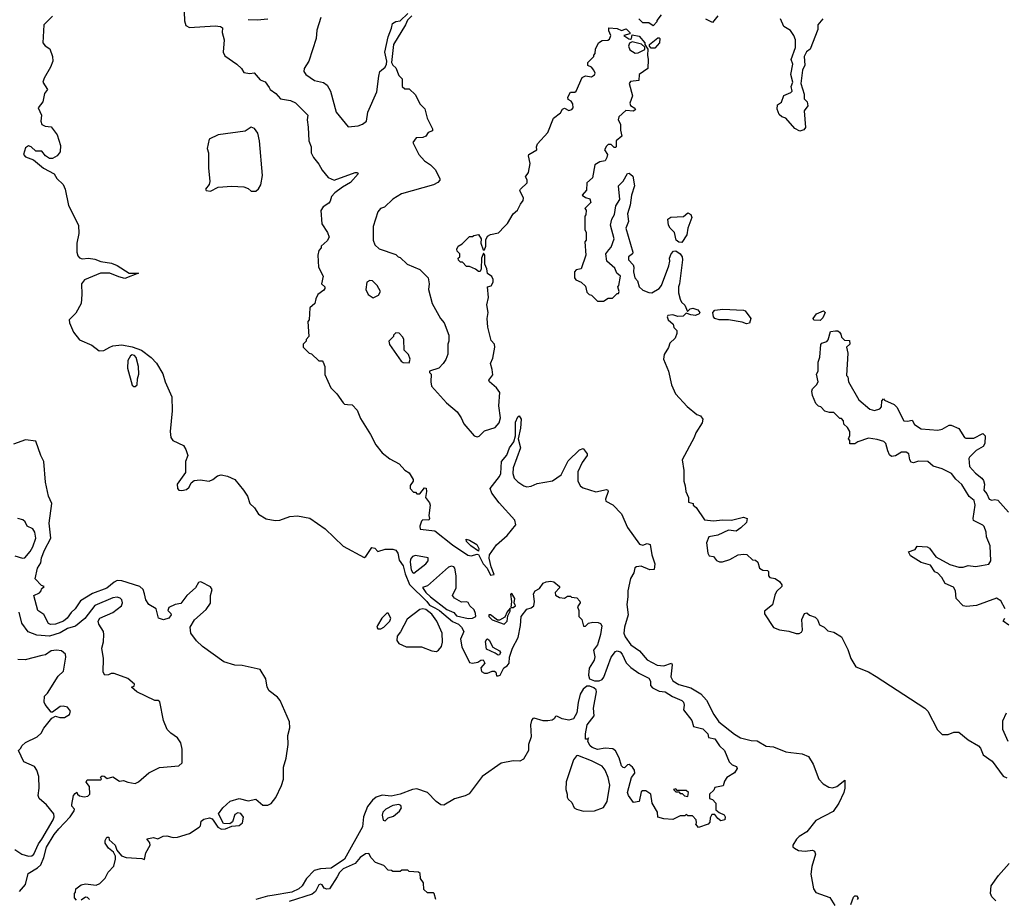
# Model space of a CAD drawing. Extents: x 2386423 to 2568864, y 578392 to 761999.
# Tile 349 of 454: x 2528577 to 2535117, y 657133 to 662970. Entities that reach past the tile are written whole.
import ezdxf

# ---------------------------------------------------------------- set-up
doc = ezdxf.new("R2010")
doc.units = 0

msp = doc.modelspace()

# ---------------------------------------------------------------- linework, layer by layer
at = {"layer": '0CON05XD'}
for points in [[(2529663.9, 663145), (2529672.6, 662962.6), (2529680.5, 662930.5), (2529705, 662917.4), (2529875, 662928), (2529910, 662925), (2529925, 662916.7), (2529922.5, 662885), (2529935.8, 662835.8), (2529928.6, 662755), (2529939.7, 662729.7), (2530020, 662675), (2530050, 662645), (2530065, 662620), (2530105, 662613.3), (2530135, 662617.5), (2530175, 662570), (2530206.4, 662556.4), (2530235, 662520), (2530240, 662505), (2530279.3, 662479.3), (2530310, 662445), (2530375, 662432.5), (2530407.9, 662417.9), (2530490, 662335), (2530486.7, 662305), (2530493.3, 662255), (2530497.5, 662165), (2530512.5, 662125), (2530512.5, 662085), (2530527.5, 662055), (2530565, 662010), (2530585, 661970), (2530625, 661922.5), (2530665, 661904), (2530805, 661953.8), (2530820, 661955), (2530826.1, 661946.1), (2530775, 661888), (2530721.7, 661858.3), (2530670.7, 661819.3), (2530647.5, 661795), (2530640, 661765), (2530629.3, 661750.7), (2530593.6, 661726.4), (2530578.3, 661701.7), (2530583, 661613), (2530622.5, 661555), (2530632.5, 661525), (2530619.3, 661500.7), (2530580, 661465), (2530580, 661455), (2530563, 661437), (2530557.5, 661405), (2530562.5, 661325), (2530592.5, 661265), (2530582.5, 661215), (2530603.3, 661195), (2530603.3, 661185), (2530597.7, 661172.3), (2530557.5, 661145), (2530543.6, 661116.4), (2530537.5, 661085), (2530503.3, 661055), (2530500, 660975), (2530490, 660965), (2530497.5, 660865), (2530480, 660845), (2530480, 660835), (2530460, 660815), (2530460, 660795), (2530500, 660755), (2530515, 660750), (2530563, 660703), (2530585, 660702.5), (2530592.5, 660695), (2530603.3, 660665), (2530603.6, 660613.6), (2530643.9, 660523.9), (2530683.3, 660485), (2530724.5, 660424.5), (2530735, 660416), (2530755, 660412.5), (2530785, 660411.2), (2530818.8, 660375), (2530840.3, 660320.3), (2530908, 660215), (2530943.3, 660145), (2530985, 660092.5), (2531035, 660053.3), (2531098.3, 660018.3), (2531135, 659977.5), (2531165, 659960), (2531190, 659915), (2531190, 659905), (2531170, 659875), (2531170, 659855), (2531191.7, 659831.7), (2531205, 659830), (2531215, 659820), (2531235, 659820), (2531265, 659860), (2531277, 659857), (2531280, 659835), (2531272, 659795), (2531300, 659760), (2531304.4, 659745), (2531294.3, 659675), (2531299.2, 659655), (2531295, 659644.2), (2531255, 659647.5), (2531245, 659638), (2531234.5, 659605), (2531236.7, 659585), (2531335, 659574.4), (2531452, 659482), (2531553.2, 659413.2), (2531575, 659409.1), (2531615, 659420), (2531625, 659417.5), (2531655.7, 659355), (2531681.4, 659325), (2531705, 659280), (2531728, 659285), (2531709.2, 659335), (2531696.4, 659393.6), (2531697.5, 659415), (2531745, 659480), (2531815, 659542.5), (2531873.3, 659615), (2531866, 659645), (2531760.9, 659760.9), (2531713.3, 659825), (2531702.5, 659855), (2531764.2, 659935.8), (2531772, 659955), (2531777.8, 660035), (2531812.5, 660077.5), (2531831.5, 660125), (2531858.6, 660165), (2531870, 660205), (2531869.4, 660295), (2531885, 660331.2), (2531895, 660337.5), (2531907.1, 660315), (2531903.6, 660256.4), (2531888, 660185), (2531902.5, 660125), (2531855, 659992.5), (2531852.9, 659955), (2531861.5, 659925), (2531885, 659898.9), (2531925, 659872.9), (2531945, 659866.9), (2531975, 659871.1), (2532015, 659887.8), (2532115, 659907.1)], [(2530576.4, 662983.6), (2530550.7, 662899.3), (2530546.7, 662845), (2530497.5, 662695), (2530466.7, 662645), (2530463.8, 662625), (2530476.7, 662605), (2530535, 662566), (2530595, 662552), (2530618.8, 662535), (2530641.2, 662495), (2530678.8, 662355), (2530758.3, 662258.3), (2530825, 662263.8), (2530853.3, 662275), (2530880, 662295), (2530890, 662355), (2530949.3, 662490.7), (2530962.5, 662595), (2530970, 662625), (2530980, 662635), (2531005, 662653.3), (2531014, 662675), (2531016, 662695), (2531001.4, 662755), (2531023.9, 662856.1), (2531047, 662913), (2531052.5, 662945), (2531075, 662957.5), (2531105, 662963.3), (2531155, 663010.8)], [(2531182, 662995), (2531153.4, 662966.6), (2531140, 662935), (2531060, 662805), (2531046.2, 662685), (2531055, 662667.5), (2531075, 662650), (2531095, 662600), (2531117, 662577), (2531117.5, 662525), (2531135, 662510), (2531165, 662510), (2531205, 662470), (2531235, 662410), (2531268.3, 662378.3), (2531282.5, 662315), (2531320, 662245), (2531318.3, 662231.7), (2531290.7, 662219.3), (2531274, 662196), (2531255, 662186.2), (2531210, 662185), (2531187.5, 662155), (2531227.5, 662075), (2531265, 662032.5), (2531306.1, 662006.1), (2531337.5, 661975), (2531367.5, 661915), (2531367, 661903), (2531355, 661887.5), (2531325, 661872.5), (2531112.5, 661812.5), (2531055, 661777.5), (2531000, 661725), (2530973.9, 661716.1), (2530955, 661692.5), (2530924.3, 661595.7), (2530924, 661505), (2530936.7, 661475), (2530965, 661447.5), (2531075, 661410), (2531090, 661395), (2531105, 661390), (2531150, 661345), (2531235, 661310), (2531290, 661255), (2531297.5, 661215), (2531293, 661177), (2531317.5, 661085), (2531372.5, 660985), (2531397.5, 660955), (2531427.5, 660875), (2531427.5, 660835), (2531420, 660815), (2531421.7, 660748.3), (2531407, 660713), (2531390, 660685), (2531360, 660655), (2531300, 660635), (2531300, 660625), (2531310, 660615), (2531307.5, 660565), (2531312.5, 660535), (2531412.5, 660425), (2531482.5, 660365), (2531510, 660325), (2531526.7, 660285), (2531595, 660204.2), (2531615, 660198.8), (2531628, 660202), (2531665, 660237.5), (2531735, 660260.8), (2531760.7, 660290.7), (2531770.5, 660325), (2531760, 660405), (2531766.1, 660493.9), (2531744.2, 660525), (2531696.7, 660565), (2531692.5, 660575), (2531719.3, 660610.7), (2531716.4, 660646.4), (2531704, 660685), (2531719.3, 660720.7), (2531732.5, 660795), (2531730, 660815), (2531708.3, 660838.3), (2531686.4, 660926.4), (2531682.5, 660985), (2531689.2, 661025), (2531680.8, 661075), (2531691.2, 661125), (2531683.3, 661195), (2531708.3, 661201.7), (2531722.5, 661225), (2531723, 661243), (2531713, 661263), (2531683.6, 661283.6), (2531680, 661315), (2531666.4, 661346.4), (2531666.1, 661406.1), (2531658.3, 661418.3), (2531643.9, 661386.1), (2531643.3, 661315), (2531635, 661297.5), (2531625, 661296.7), (2531605, 661312.5), (2531565, 661330), (2531545, 661330), (2531518.3, 661358.3), (2531505, 661360), (2531491.7, 661371.7), (2531490, 661385), (2531500, 661395), (2531500, 661415), (2531483, 661433), (2531480, 661445), (2531490, 661465), (2531515, 661480), (2531565, 661530), (2531585, 661530), (2531593, 661537), (2531625, 661542.5), (2531643.3, 661515), (2531640, 661485), (2531655, 661440), (2531665, 661440), (2531672.5, 661465), (2531673.6, 661506.4), (2531685, 661532.5), (2531705, 661542.5), (2531757, 661553), (2531797.5, 661595)], [(2532837, 663003), (2532810, 662965), (2532810, 662955), (2532785, 662930), (2532755, 662950), (2532715, 662950), (2532690, 662975)], [(2533213.6, 662996.4), (2533178.3, 662951.7), (2533133.6, 662973.6)], [(2528795, 662993.3), (2528736.4, 662935), (2528731.1, 662815), (2528745, 662795.8), (2528776.6, 662776.6), (2528795.5, 662724.5), (2528796.2, 662695), (2528780.8, 662655), (2528738.9, 662581.1), (2528731.2, 662555), (2528761.2, 662505), (2528741.3, 662478.7), (2528730.5, 662425), (2528699.5, 662385), (2528722.7, 662335), (2528717.5, 662295), (2528723.5, 662273.5), (2528745, 662262.5), (2528785, 662257.3), (2528825.4, 662205), (2528848.2, 662135), (2528845, 662091.2), (2528825, 662064.4), (2528795, 662048.5), (2528775, 662047.3), (2528747.8, 662065), (2528725, 662096), (2528685, 662096.9), (2528652.5, 662125), (2528635, 662131.5), (2528615, 662119.2), (2528601.1, 662075), (2528615, 662059.4), (2528668.7, 662038.7), (2528735, 661982.5), (2528805, 661946.7), (2528823.3, 661915), (2528865.5, 661875.5), (2528879.4, 661845), (2528901.5, 661735), (2528967.5, 661605), (2528970.6, 661549.4), (2528956.8, 661485), (2528956.2, 661425), (2528962, 661402), (2528975, 661388.1), (2528992.1, 661382.1), (2529034.7, 661385.3), (2529075, 661379.6), (2529115, 661363.8), (2529186.7, 661353.3), (2529225, 661337.5), (2529305, 661285.6), (2529366.7, 661285), (2529275, 661251.1), (2529235, 661260.5), (2529175, 661286.4), (2529113.9, 661286.1), (2529007.5, 661242.5), (2528986.7, 661215), (2528990.2, 661145), (2528984.8, 661085), (2528950.3, 661019.7), (2528904.6, 660975), (2528907.5, 660955), (2528934.3, 660894.3), (2528975, 660843.5), (2529057, 660807), (2529105, 660769.4), (2529135, 660771.1), (2529176.3, 660793.7), (2529195, 660802.9), (2529255, 660810), (2529325, 660795.6), (2529385, 660774.4), (2529450, 660725), (2529485, 660688.8), (2529528.1, 660618.1), (2529542.2, 660565), (2529587.9, 660465), (2529588.6, 660371.4), (2529577.1, 660235), (2529580, 660195), (2529593.3, 660175), (2529665, 660140), (2529681.4, 660115), (2529694.2, 660075), (2529678.6, 660035), (2529677.3, 659962.7), (2529624, 659885), (2529625.8, 659855.8), (2529634, 659845), (2529655, 659841.4), (2529685, 659849.2), (2529702, 659865), (2529716, 659894), (2529735, 659907.5), (2529775, 659912.5), (2529835, 659904.5), (2529859.2, 659915), (2529890, 659940), (2529915, 659946.5), (2529958, 659938), (2530005.6, 659915), (2530064.2, 659844.2), (2530090.4, 659805), (2530105.6, 659755), (2530136.2, 659726.2), (2530162.9, 659685), (2530215, 659653.3), (2530273.4, 659643.4), (2530305, 659644.5), (2530370.4, 659669.6), (2530423.1, 659673.1), (2530505, 659659.2), (2530605, 659587.5), (2530725, 659472.5), (2530865, 659397.5), (2530876.9, 659403.1), (2530915, 659463.8), (2530935, 659458.8), (2530955, 659437.5), (2531005, 659451.9), (2531055, 659452.5), (2531075, 659445.8), (2531088, 659425), (2531098.3, 659378.3), (2531125, 659342.5), (2531138.2, 659288.2), (2531166.9, 659216.9), (2531282.2, 659105), (2531299.7, 659079.7), (2531335, 659063.5), (2531366.4, 659045), (2531452.3, 658972.3), (2531491.2, 658955), (2531511.2, 658935), (2531527.5, 658905), (2531506, 658855), (2531514.4, 658804.4), (2531565, 658698.8), (2531585, 658694), (2531619.3, 658700.7), (2531640, 658715), (2531655, 658716.7), (2531667.5, 658695), (2531640, 658665), (2531645, 658640), (2531665, 658627.5), (2531685, 658627.5), (2531715, 658642.5), (2531731.7, 658641.7), (2531740, 658635), (2531745, 658610), (2531755, 658610), (2531767.5, 658615), (2531792.5, 658665), (2531815, 658676.7), (2531828, 658695), (2531831.2, 658735), (2531851.4, 658795), (2531886.9, 658865), (2531903.2, 658945), (2531906.9, 659005), (2531945, 659053.8), (2531975, 659062.5), (2531992.5, 659075), (2531996.7, 659105), (2531988.8, 659155), (2532000, 659175), (2532029.7, 659190.3), (2532055, 659226), (2532073.7, 659236.3), (2532105, 659240.6), (2532125, 659234.2), (2532162.5, 659205), (2532162.5, 659195), (2532133.3, 659165), (2532137, 659147), (2532162.3, 659132.3), (2532195, 659127.5), (2532215, 659140), (2532235, 659140), (2532243, 659133), (2532278.3, 659128.3), (2532297, 659107), (2532300, 659095), (2532281.7, 659068.3), (2532290, 659045), (2532290, 659005), (2532310, 658985), (2532321.7, 658941.7), (2532335, 658940), (2532355, 658960), (2532385, 658967.5), (2532420, 658965), (2532435, 658957.5), (2532443, 658943), (2532435.8, 658885), (2532415, 658817.5), (2532388.3, 658781.7), (2532396.3, 658736.3), (2532392.7, 658715), (2532358.6, 658661.4), (2532355.4, 658615), (2532361.4, 658591.4), (2532395, 658576.8), (2532425, 658577.9), (2532445, 658585.4), (2532457.3, 658602.7), (2532505, 658735.8), (2532535, 658773.3), (2532545, 658776.2), (2532565, 658770), (2532578, 658755), (2532605, 658696.7), (2532636.1, 658666.1), (2532688.6, 658628.6), (2532756.2, 658595), (2532766.2, 658575), (2532767.5, 658547.5), (2532780.7, 658530.7), (2532825, 658510), (2532865, 658503.8), (2532912.9, 658472.9), (2532975, 658448), (2532985.8, 658435), (2532990, 658415), (2532986.7, 658385), (2533042.5, 658315), (2533052.5, 658275), (2533115, 658258), (2533147.5, 658225), (2533151.7, 658201.7), (2533195, 658192.5), (2533225.9, 658145.9), (2533258.8, 658115), (2533289.3, 658039.3), (2533309.3, 658019.3), (2533339.3, 658009.3), (2533342.5, 657995), (2533325, 657967.5), (2533273.6, 657936.4), (2533258.3, 657911.7), (2533249.3, 657880.7), (2533195, 657870), (2533188.3, 657851.7), (2533160, 657825), (2533160, 657795), (2533178.3, 657788.3), (2533200, 657765), (2533201.7, 657721.7), (2533223, 657703), (2533256.4, 657686.4), (2533262.5, 657675), (2533260, 657655), (2533235, 657647.5), (2533215, 657662.5), (2533195, 657690), (2533175, 657690), (2533162.5, 657667.5), (2533161.7, 657638.3), (2533150, 657625), (2533085, 657602.5), (2533067.5, 657625), (2533072.5, 657635), (2533070, 657655), (2533045, 657680), (2533015, 657680), (2533005, 657690), (2532995, 657680), (2532965, 657680), (2532915, 657657.5), (2532855, 657660), (2532815, 657672.5), (2532812.5, 657705), (2532777.5, 657765), (2532770, 657825), (2532735, 657847.5), (2532713, 657847), (2532705, 657840), (2532692.5, 657775), (2532655, 657770), (2532621.2, 657815), (2532614, 657835), (2532640, 657935), (2532662.5, 657965), (2532660, 657985), (2532647.5, 658005), (2532625, 658022.5), (2532615, 658020), (2532595, 658000), (2532585, 658002.5), (2532575, 658012.5), (2532558.8, 658065), (2532535, 658112.5), (2532515.9, 658125.9), (2532465, 658130), (2532415, 658122), (2532380, 658135), (2532366.4, 658146.4), (2532350, 658175), (2532355, 658200), (2532350, 658190), (2532335, 658190), (2532334.2, 658225)], [(2530095, 662971.2), (2530155, 662969.2), (2530225.6, 662974.4)], [(2533912.5, 662975), (2533877.5, 662935), (2533877.5, 662905), (2533827, 662773), (2533803.6, 662756.4), (2533787.5, 662725), (2533793, 662667), (2533777.5, 662635), (2533766.7, 662545), (2533786.7, 662475), (2533787.5, 662445), (2533807.5, 662425), (2533813, 662397), (2533787.5, 662365), (2533796.4, 662253.6), (2533785, 662237.5), (2533758.3, 662228.3), (2533725, 662247.5), (2533666.4, 662316.4), (2533640, 662325), (2533620.7, 662340.7), (2533607.5, 662375), (2533610, 662405), (2533638.3, 662421.7), (2533653.6, 662466.4), (2533700, 662485), (2533707.5, 662495), (2533702.5, 662525), (2533713.3, 662555), (2533700, 662605), (2533712.5, 662675), (2533702.5, 662705), (2533730, 662785), (2533730, 662835), (2533720, 662865), (2533697.7, 662897.7), (2533653.3, 662925), (2533630, 662975)], [(2531797.5, 661595), (2531817.5, 661615), (2531855, 661680), (2531882.5, 661705), (2531902.5, 661745), (2531921.7, 661768.3), (2531923.8, 661785), (2531900, 661835), (2531902.5, 661845), (2531946.7, 661885), (2531947.5, 661905), (2531937.5, 661925), (2531956.7, 661955), (2531967.5, 662015), (2531956, 662065), (2531958.8, 662075), (2532012.5, 662105), (2532010, 662125), (2532017.5, 662145), (2532085, 662220), (2532122.5, 662315), (2532169.3, 662350.7), (2532182.5, 662375), (2532195, 662382.5), (2532225, 662367.5), (2532245, 662372.5), (2532252.5, 662385), (2532251.7, 662411.7), (2532239.3, 662429.3), (2532220.7, 662440.7), (2532217.5, 662455), (2532235, 662487.5), (2532265, 662487.5), (2532272.5, 662495), (2532313.6, 662586.4), (2532335, 662596), (2532375, 662591.2), (2532395.7, 662604.3), (2532398.8, 662615), (2532391.2, 662635), (2532375, 662653.3), (2532350, 662665), (2532350, 662685), (2532390, 662725), (2532390, 662735), (2532400, 662745), (2532402.5, 662775), (2532422.5, 662815), (2532445, 662832.5), (2532483, 662833), (2532495, 662840), (2532502.5, 662865), (2532490, 662895), (2532490, 662915), (2532545, 662912), (2532575, 662897.5), (2532605, 662910), (2532630, 662885), (2532630, 662875), (2532590, 662865), (2532623, 662843), (2532635, 662840), (2532640, 662845), (2532645, 662870), (2532690.7, 662860.7), (2532730, 662815), (2532730, 662805), (2532750, 662775), (2532747.5, 662735), (2532752.5, 662705), (2532750, 662645), (2532692.5, 662605), (2532690, 662565), (2532635, 662558.8), (2532626.2, 662545), (2532647.5, 662465), (2532630, 662415), (2532635, 662400), (2532663, 662383), (2532667, 662373), (2532655, 662361.2), (2532603, 662367), (2532557.5, 662325), (2532553.3, 662305), (2532566.7, 662275), (2532567.5, 662235), (2532577.5, 662195), (2532540, 662165), (2532540, 662125), (2532535, 662120), (2532525, 662120), (2532505, 662140), (2532485, 662140), (2532475, 662130), (2532462.5, 662105), (2532482.5, 662075), (2532476.7, 662053.3), (2532465, 662032.5), (2532430, 662025), (2532397.5, 662005), (2532381.7, 661918.3), (2532343.3, 661885), (2532341.7, 661838.3), (2532312.5, 661805), (2532335, 661787.5), (2532365, 661780), (2532370, 661755), (2532330, 661715), (2532340, 661705), (2532337, 661673), (2532330, 661665), (2532330, 661575), (2532340, 661555), (2532340, 661505), (2532330, 661495), (2532337.5, 661405), (2532307.5, 661315), (2532273, 661307), (2532262.5, 661295), (2532263.3, 661255), (2532272, 661242), (2532307, 661227), (2532335, 661200), (2532345, 661160), (2532360, 661145), (2532375, 661140), (2532415, 661100), (2532455, 661100), (2532485, 661120), (2532515, 661120), (2532545, 661150), (2532555, 661150), (2532560, 661165), (2532550, 661195), (2532556.4, 661203.6), (2532567.5, 661265), (2532542.5, 661285), (2532529.3, 661319.3), (2532476.1, 661366.1), (2532470, 661415), (2532489.2, 661440.8), (2532505, 661457.5), (2532525.8, 661515), (2532501.2, 661605), (2532510, 661645), (2532528.8, 661675), (2532537.7, 661732.3), (2532564, 661775), (2532554, 661865), (2532585, 661898), (2532615, 661947.5), (2532625, 661950), (2532649.4, 661929.4), (2532660.8, 661865), (2532640.8, 661805), (2532632.1, 661737.9), (2532615, 661680), (2532620.7, 661629.3), (2532603.8, 661585), (2532650, 661425), (2532646.4, 661413.6), (2532620, 661395), (2532620, 661375), (2532651.7, 661341.7), (2532656.7, 661325), (2532653.8, 661295), (2532663.8, 661255), (2532680, 661235), (2532691.4, 661195), (2532715, 661172), (2532756.4, 661156.4), (2532775, 661156.2), (2532825, 661183.3), (2532840, 661205), (2532888.8, 661335), (2532896.2, 661365), (2532893.9, 661386.1), (2532903.8, 661415), (2532918.8, 661431.2), (2532935, 661433.8), (2532965, 661413.8), (2532978, 661395), (2532980, 661375), (2532960, 661215), (2532952.5, 661195), (2532953.3, 661155), (2532963.6, 661113.6), (2532973.6, 661093.6), (2532995, 661072.5), (2533011.7, 661031.7), (2533030, 661050), (2533047.5, 661052.5), (2533082.2, 661042.2), (2533094.2, 661025), (2533090, 661015), (2533065, 661005.6), (2533035, 661008), (2533005, 661020), (2532985, 661000), (2532948.3, 660998.3), (2532915, 661010), (2532882.5, 661005), (2532877.5, 660995), (2532883.3, 660975), (2532917, 660947), (2532922.5, 660925), (2532942.5, 660905), (2532942.5, 660885), (2532930, 660855), (2532895, 660820), (2532887, 660793), (2532857.5, 660745), (2532852.5, 660715), (2532887.5, 660635), (2532907.5, 660545), (2532932.5, 660485), (2533010.7, 660400.7), (2533075, 660347.5), (2533098.8, 660338.8), (2533114, 660315), (2533109.3, 660290.7), (2533068, 660225), (2533056.8, 660193.2), (2532977.5, 660045), (2532989.2, 659975), (2532988.8, 659905), (2532996.4, 659873.6), (2533002, 659835), (2533020, 659795), (2533020, 659765), (2533050, 659755), (2533050, 659745), (2533069.3, 659729.3), (2533125, 659647.5), (2533185, 659640), (2533245, 659646.5), (2533305, 659644.6), (2533385, 659665.4), (2533408.2, 659655), (2533405, 659630), (2533366.7, 659593.3), (2533335, 659572.9), (2533285, 659579.6), (2533215, 659546.1), (2533155, 659533.3), (2533138.8, 659495), (2533147.1, 659425), (2533157.7, 659407.7), (2533185, 659403.3), (2533206.1, 659376.1), (2533225, 659368.8), (2533245, 659368.8), (2533295, 659383.3), (2533350, 659415), (2533385, 659420), (2533406.4, 659416.4), (2533445, 659382.5), (2533465, 659380), (2533480, 659365), (2533490, 659325), (2533513, 659313), (2533545, 659310), (2533550, 659305), (2533550, 659275), (2533560, 659265), (2533595, 659256.7), (2533625, 659237.5), (2533640, 659215), (2533640, 659205), (2533605, 659170), (2533593, 659147), (2533578.3, 659081.7), (2533525, 659040), (2533523.6, 659023.6), (2533585, 658932.5), (2533625, 658916.7), (2533685, 658907.5), (2533735, 658892.5), (2533755, 658892.5), (2533769.3, 658900.7), (2533777.5, 658915), (2533773.3, 658985), (2533790, 659025), (2533805, 659030), (2533823, 659013), (2533860.7, 659000.7), (2533876.1, 658986.1), (2533890, 658950), (2533920, 658935), (2533945, 658910), (2533985, 658900), (2534035, 658870), (2534077.5, 658785), (2534097.5, 658725), (2534130.7, 658670.7), (2534215, 658636.7), (2534265, 658607.5), (2534590, 658395), (2534610, 658375), (2534673, 658253), (2534705, 658220), (2534745, 658220), (2534783, 658237), (2534815, 658237.5), (2534876.4, 658186.4), (2534945, 658146.7), (2534959.5, 658129.5), (2534976.2, 658085), (2535037.5, 658045), (2535110, 657945), (2535133.6, 657933.6)], [(2532665, 662746.7), (2532685, 662750), (2532728.3, 662771.7), (2532728.3, 662788.3), (2532707.5, 662807.5), (2532645, 662822.5), (2532626.7, 662813.3), (2532621.2, 662795), (2532630.5, 662770.5), (2532665, 662746.7)], [(2532795, 662780), (2532771.7, 662781.7), (2532760, 662795), (2532760, 662805), (2532815, 662850), (2532825, 662850), (2532830, 662845), (2532827.5, 662815), (2532795, 662780)], [(2530115, 661830), (2530145, 661831.2), (2530163.3, 661846.7), (2530178.2, 661871.8), (2530188.9, 661935), (2530170, 662165), (2530158.9, 662215), (2530137.4, 662247.4), (2530115, 662256.2), (2530075, 662229.1), (2529895, 662205.5), (2529835, 662176), (2529823.1, 662115), (2529831.4, 662085), (2529830.9, 661985), (2529840.9, 661895), (2529835.4, 661874.6), (2529812, 661845), (2529816.1, 661836.1), (2529845, 661830.8), (2529896.1, 661856.1), (2529985, 661863.8), (2530065, 661858.8), (2530095, 661847.5), (2530115, 661830)], [(2532975, 661490), (2532955, 661492.5), (2532937.5, 661505), (2532926.7, 661556.7), (2532897.5, 661585), (2532887.5, 661605), (2532882.5, 661645), (2532901.7, 661658.3), (2532986.7, 661663.3), (2533015, 661686), (2533034, 661675), (2533040.8, 661655), (2533015.8, 661585), (2533008.7, 661541.3), (2532975, 661490)], [(2530925, 661122.5), (2530959.3, 661140.7), (2530972.5, 661165), (2530952.5, 661205), (2530920, 661235), (2530903.6, 661236.4), (2530883.3, 661225), (2530877, 661177), (2530892.5, 661145), (2530925, 661122.5)], [(2533405, 660948.6), (2533375, 660961.1), (2533285.4, 660975.4), (2533224.2, 660975.8), (2533195.4, 660985.4), (2533185.6, 660995), (2533181.9, 661025), (2533195, 661040.8), (2533247.7, 661047.7), (2533385, 661040), (2533395.7, 661035.7), (2533434.3, 660985), (2533425, 660953.3), (2533405, 660948.6)], [(2533895, 660972.5), (2533853, 660973), (2533847.5, 660985), (2533870, 661015), (2533916.7, 661036.7), (2533926.4, 661023.6), (2533910.7, 660989.3), (2533895, 660972.5)], [(2535122.5, 659055), (2535095, 659110), (2535065, 659126.7), (2534931.7, 659078.3), (2534865, 659071.2), (2534845, 659076.7), (2534797.5, 659125), (2534792.5, 659175), (2534779.3, 659199.3), (2534723.6, 659223.6), (2534702.5, 659265), (2534675, 659292.5), (2534655, 659302.5), (2534626.4, 659346.4), (2534563.9, 659363.9), (2534495, 659407.5), (2534480, 659435), (2534525, 659450), (2534538.3, 659471.7), (2534605, 659467.5), (2534620, 659460), (2534661.7, 659401.7), (2534755, 659350), (2534815, 659333.3), (2534845, 659333.3), (2534877, 659343), (2534925, 659337.5), (2534965, 659343.3), (2535015, 659352.5), (2535027.5, 659375), (2535023.3, 659475), (2535000, 659535), (2534996.7, 659565), (2534983.6, 659603.6), (2534975, 659612.5), (2534913, 659643), (2534910, 659655), (2534923.3, 659745), (2534916.7, 659775), (2534882.7, 659802.7), (2534835, 659882.5), (2534795, 659917.5), (2534766.7, 659955), (2534705, 659986.7), (2534645, 660003.8), (2534610, 660035), (2534546.4, 660036.4), (2534515, 660026.7), (2534499.3, 660029.3), (2534488.8, 660045), (2534482.5, 660085), (2534465, 660097.5), (2534435, 660096.7), (2534395, 660073.3), (2534368.3, 660068.3), (2534355, 660080), (2534342.5, 660105), (2534330, 660155), (2534317, 660167), (2534271.7, 660181.7), (2534215, 660190), (2534143.8, 660166.2), (2534125, 660152.5), (2534091.7, 660151.7), (2534090, 660175), (2534082.5, 660185), (2534091.7, 660208.3), (2534090, 660235), (2534075, 660260), (2534051.7, 660281.7), (2534050, 660305), (2534035, 660320), (2534025, 660320), (2533985, 660360), (2533955, 660360), (2533925, 660370), (2533898.3, 660398.3), (2533883, 660403), (2533865, 660420), (2533843, 660473), (2533838.3, 660501.7), (2533843, 660517), (2533870, 660545), (2533880, 660565), (2533870, 660615), (2533880, 660635), (2533880, 660695), (2533891.7, 660728.3), (2533898.3, 660811.7), (2533905, 660820), (2533938.3, 660831.7), (2533947, 660843), (2533962.5, 660897.5), (2533995, 660902.5), (2534011.7, 660901.7), (2534023, 660893), (2534031.7, 660881.7), (2534035, 660860), (2534055, 660840), (2534088.3, 660838.3), (2534090, 660815), (2534070, 660795), (2534077.5, 660755), (2534070, 660605), (2534077, 660597), (2534083, 660563), (2534150, 660445), (2534225, 660382.5), (2534255, 660372.5), (2534290, 660385), (2534301.7, 660398.3), (2534303, 660437), (2534315, 660450), (2534321.7, 660441.7), (2534385, 660412.5), (2534402.5, 660395), (2534450, 660305), (2534475, 660302.5), (2534505, 660310), (2534520.7, 660280.7), (2534565, 660252.5), (2534676.7, 660243.3), (2534705, 660250), (2534750, 660275), (2534765, 660276.2), (2534815, 660253.3), (2534852.5, 660195), (2534860.7, 660190.7), (2534915, 660190), (2534975, 660220), (2534990, 660205), (2534987.5, 660155), (2534976.4, 660133.6), (2534931.2, 660108.8), (2534886, 660064), (2534881.2, 660055), (2534885, 660002.5), (2534925, 659956.7), (2534967.5, 659925), (2534978.3, 659908.3), (2534986.7, 659885), (2534981.2, 659845), (2535000.7, 659820.7), (2535017.5, 659785), (2535035, 659777.5), (2535055, 659782.5), (2535075, 659777.5), (2535145, 659697.5)], [(2531165, 660690), (2531170, 660715), (2531160, 660745), (2531130, 660775), (2531127.5, 660845), (2531121.7, 660861.7), (2531098.3, 660888.3), (2531075, 660890), (2531060, 660875), (2531060, 660865), (2531030, 660835), (2531033, 660813), (2531110.7, 660700.7), (2531125, 660692.5), (2531165, 660690)], [(2529345, 660533.3), (2529356.2, 660545), (2529359.2, 660585), (2529368.6, 660615), (2529366.6, 660666.6), (2529350.8, 660725), (2529339.1, 660739.1), (2529325, 660744), (2529312.7, 660737.3), (2529294.5, 660705), (2529292.5, 660655), (2529325, 660542.5), (2529335, 660533.3), (2529345, 660533.3)], [(2528955, 657120), (2528940, 657135), (2528940, 657165), (2528947, 657173), (2528950, 657195), (2528985, 657222.5), (2529015, 657230), (2529085, 657221.2), (2529108.3, 657231.7), (2529144.1, 657265.9), (2529165, 657306.7), (2529202.7, 657347.3), (2529213.9, 657393.9), (2529212.3, 657412.3), (2529200, 657440), (2529167.5, 657465), (2529145, 657500), (2529143.6, 657516.4), (2529155, 657540), (2529168.3, 657538.3), (2529171.7, 657521.7), (2529210, 657485), (2529221.7, 657451.7), (2529253.3, 657415), (2529284.3, 657404.3), (2529387.5, 657397.5), (2529405, 657390), (2529413.8, 657435), (2529443.3, 657485), (2529441.7, 657501.7), (2529421.7, 657528.3), (2529465, 657537.5), (2529495, 657527.5), (2529530, 657545), (2529555, 657548), (2529596.4, 657536.4), (2529625, 657538.8), (2529705, 657563.8), (2529770, 657605), (2529777.5, 657615), (2529782.5, 657645), (2529800.5, 657659.5), (2529836.7, 657666.7), (2529855, 657660), (2529867.5, 657645), (2529893.3, 657605), (2529917, 657593), (2529945, 657593.3), (2529985, 657612.5), (2530035, 657617.5), (2530056.2, 657635), (2530063, 657673), (2530046.1, 657696.1), (2530025, 657700), (2530005, 657690), (2529990, 657640), (2529971.7, 657628.3), (2529930.7, 657630.7), (2529897.5, 657695), (2529926, 657735), (2529975, 657778.6), (2530035, 657796), (2530095, 657781.2), (2530145, 657792), (2530190.9, 657750.9), (2530225, 657750.8), (2530246.6, 657763.4), (2530277.2, 657802.8), (2530317, 657883), (2530328.6, 657925), (2530328.2, 658005), (2530346.9, 658063.1), (2530360.3, 658155), (2530359.1, 658215), (2530370.7, 658265), (2530369.7, 658305), (2530306.6, 658446.6), (2530288.4, 658468.4), (2530235, 658511.1), (2530220.3, 658535), (2530210.8, 658590.8), (2530175, 658651.8), (2530055, 658680.4), (2530005, 658681.5), (2529932.9, 658702.9), (2529790.6, 658805), (2529752.3, 658842.3), (2529714.3, 658895), (2529710, 658935), (2529737.9, 658982.1), (2529815, 659051.2), (2529845, 659093.3), (2529845.4, 659144.6), (2529855.5, 659185), (2529845, 659202.9), (2529785, 659232.5), (2529775, 659236), (2529765, 659231.2), (2529744.3, 659195), (2529686.2, 659145), (2529648.3, 659091.7), (2529610, 659085), (2529567.5, 659065), (2529560, 659045), (2529580, 659025), (2529582.5, 659015), (2529567.5, 658995), (2529533, 658983), (2529500, 658995), (2529482.5, 659055), (2529434, 659085), (2529415, 659116.7), (2529405.6, 659155.6), (2529398.1, 659185), (2529374, 659204), (2529255, 659242.1), (2529225, 659243.4), (2529205, 659233.9), (2529156.6, 659193.4), (2529061.2, 659158.8), (2528980.3, 659109.7), (2528945.5, 659055), (2528918.6, 659031.4), (2528893.1, 658995), (2528867.1, 658975), (2528814.6, 658954.6), (2528782, 658952), (2528768.2, 658958.2), (2528737.9, 659017.9), (2528696.7, 659045), (2528670, 659145), (2528708.3, 659161.7), (2528720, 659175), (2528721.7, 659188.3), (2528740, 659205), (2528721.7, 659211.7), (2528680, 659255), (2528695.8, 659325), (2528717.8, 659362.2), (2528722.5, 659395), (2528742.3, 659445), (2528782.7, 659525), (2528772.5, 659625), (2528789.3, 659755), (2528769.2, 659805), (2528748.2, 659898.2), (2528736.4, 660035), (2528716.9, 660075), (2528685, 660170.8), (2528615, 660178.6), (2528535, 660150.9)], [(2532115, 659907.1), (2532173.4, 659946.6), (2532220.3, 660039.7), (2532295, 660112.5), (2532320, 660120), (2532346.7, 660085), (2532346.7, 660075), (2532313, 660027), (2532284.5, 659965.5), (2532284, 659905), (2532301.2, 659871.2), (2532319.5, 659859.5), (2532404.1, 659834.1), (2532475, 659849.2), (2532483.3, 659845), (2532485.7, 659835), (2532467.5, 659785), (2532470.9, 659770.9), (2532516.8, 659746.8), (2532575, 659686.2), (2532615, 659596.2), (2532695, 659486.2), (2532715, 659478), (2532745, 659490), (2532764.4, 659484.4), (2532776.4, 659415), (2532795.5, 659355), (2532791.7, 659318.3), (2532762.5, 659315), (2532705, 659340), (2532674.2, 659335.8), (2532662, 659328), (2532656.2, 659295), (2532633.6, 659256.4), (2532616.9, 659175), (2532615.5, 659135), (2532608.9, 659085), (2532618.5, 659015), (2532593.8, 658935), (2532589.6, 658895), (2532599.3, 658869.3), (2532635.9, 658815.9), (2532695, 658776.9), (2532745, 658716.7), (2532811.1, 658681.1), (2532855, 658676.5), (2532906, 658696), (2532910.8, 658685), (2532902.9, 658605), (2532915, 658576.9), (2532955, 658553.1), (2533035, 658531.1), (2533100.9, 658490.9), (2533140, 658450), (2533187.8, 658355), (2533220.5, 658305), (2533325, 658223.3), (2533365, 658198.5), (2533435, 658181.9), (2533475, 658179.4), (2533534.6, 658144.6), (2533585, 658139.4), (2533665, 658106.7), (2533698.2, 658101.8), (2533775, 658093.1), (2533817.5, 658075), (2533848.5, 658025), (2533884.7, 657924.7), (2533915, 657892.5), (2533950.9, 657870.9), (2533975, 657867.5), (2534004.3, 657875.7), (2534057, 657917), (2534057.1, 657865), (2534050.6, 657835), (2534018.9, 657765), (2533980.3, 657709.7), (2533865, 657650), (2533805.9, 657574.1), (2533755, 657543.3), (2533736.7, 657525), (2533713.3, 657485), (2533713.3, 657475), (2533722.5, 657465), (2533750.3, 657450.3), (2533795, 657446.2), (2533843, 657453), (2533857.5, 657445), (2533863.3, 657425), (2533838.6, 657345), (2533833, 657293), (2533848.8, 657195), (2533865, 657171.2), (2533959.3, 657139.3), (2533992.5, 657085)], [(2528545, 659407.5), (2528595, 659393.3), (2528610, 659395), (2528647, 659437), (2528665, 659467.5), (2528683.3, 659525), (2528676.7, 659565), (2528665, 659587.5), (2528627.5, 659605), (2528613.3, 659635), (2528597.7, 659647.7), (2528565, 659656.7)], [(2531625, 659440), (2531573.8, 659475), (2531545, 659502.5), (2531541.7, 659518.3), (2531565, 659512.5), (2531613, 659483), (2531627, 659457), (2531625, 659440)], [(2531195, 659292), (2531273.8, 659355), (2531290, 659375), (2531290, 659395), (2531205, 659410), (2531185, 659403.8), (2531172.1, 659385), (2531169.6, 659365), (2531177.7, 659315), (2531185, 659298.6), (2531195, 659292)], [(2531555, 658992.4), (2531585, 658993.7), (2531605.7, 659005), (2531604.2, 659025), (2531595, 659050), (2531567.5, 659075), (2531555, 659097.5), (2531545, 659103.3), (2531511.2, 659101.2), (2531465, 659127.5), (2531452.5, 659145), (2531476.7, 659195), (2531476.7, 659275), (2531467.5, 659325), (2531460, 659335), (2531445, 659340), (2531425, 659333.3), (2531285, 659208), (2531251.7, 659198.3), (2531274.1, 659165), (2531304.7, 659135), (2531415, 659051.2), (2531461.7, 659031.7), (2531479.3, 659009.3), (2531555, 658992.4)], [(2531855, 659064.4), (2531869.2, 659075), (2531862, 659095), (2531865.6, 659125), (2531845, 659158.8), (2531836.7, 659153.3), (2531844.3, 659105), (2531840, 659065), (2531855, 659064.4)], [(2528575, 657178.2), (2528614.6, 657225), (2528632.7, 657297.3), (2528695, 657334.5), (2528716.8, 657355), (2528737, 657403), (2528755, 657472.9), (2528805, 657556.7), (2528836.1, 657593.9), (2528911.1, 657675), (2528939.2, 657715), (2528941.2, 657725), (2528924.3, 657744.3), (2528922.5, 657755), (2528933.8, 657815), (2528945, 657830), (2528957, 657837), (2528960, 657825), (2528973.9, 657813.9), (2529005, 657806.7), (2529029.5, 657810.5), (2529043.3, 657825), (2529041.2, 657875), (2529017.5, 657905), (2529025, 657920), (2529115, 657920), (2529120, 657925), (2529113, 657937), (2529125, 657947.5), (2529137.5, 657945), (2529158.3, 657928.3), (2529195, 657940), (2529240.7, 657910.7), (2529266.1, 657916.1), (2529295, 657903.8), (2529345, 657896.2), (2529365, 657906.2), (2529435, 657966.7), (2529505, 658002.5), (2529635, 658012.5), (2529657, 658033), (2529656.4, 658123.6), (2529646.7, 658165), (2529625, 658200), (2529580.7, 658230.7), (2529557.5, 658255), (2529532.5, 658315), (2529508.8, 658438.8), (2529496.4, 658446.4), (2529475, 658447.5), (2529353.9, 658503.9), (2529320, 658535), (2529338.3, 658541.7), (2529340, 658555), (2529295, 658592.5), (2529205, 658626.7), (2529185, 658626.7), (2529167.5, 658617.5), (2529142.5, 658615), (2529131.2, 658635), (2529132.5, 658725), (2529123.3, 658795), (2529133.6, 658836.4), (2529136.7, 658885), (2529133.3, 658905), (2529102.5, 658955), (2529097.5, 658975), (2529110, 658995), (2529195, 659031.2), (2529252.5, 659075), (2529260, 659095), (2529256.2, 659115), (2529245, 659126.2), (2529225, 659133.3), (2529195, 659130), (2529075, 659077.5), (2529009.3, 658990.7), (2528948.3, 658941.7), (2528895, 658924.5), (2528845, 658895.4), (2528775, 658873.8), (2528691.7, 658881.7), (2528632.5, 658902.5), (2528591.7, 658961.7), (2528574.1, 659034.1)], [(2530955, 658922.5), (2530975, 658923.8), (2530996.7, 658935), (2531036, 658975), (2531041.2, 658995), (2531025, 659026.7), (2531015, 659027.5), (2530983.3, 658995), (2530953.3, 658945), (2530950, 658935), (2530955, 658922.5)], [(2531345, 658773.3), (2531359.5, 658780.5), (2531378.8, 658805), (2531385.8, 658835), (2531382.9, 658895), (2531347.5, 658975), (2531315, 659021.2), (2531275, 659051.2), (2531255, 659056), (2531235, 659052.5), (2531151.7, 658988.3), (2531106.6, 658903.4), (2531084.3, 658875), (2531082.5, 658845), (2531095.7, 658825.7), (2531145, 658802.5), (2531245, 658803.3), (2531315, 658776), (2531345, 658773.3)], [(2531795, 658954.6), (2531814.4, 658975), (2531820.3, 659009.7), (2531835, 659040), (2531835, 659060), (2531815, 659036), (2531800, 659000), (2531765, 658980), (2531750, 658980), (2531705, 659016.7), (2531692.5, 659015), (2531693.3, 659005), (2531715, 658983.1), (2531795, 658954.6)], [(2535146.4, 658946.4), (2535110, 658975), (2535120, 658995)], [(2531755, 658747.5), (2531735, 658762.5), (2531677, 658787), (2531671.2, 658838.8), (2531680, 658855), (2531685, 658857.5), (2531695, 658846.7), (2531720.7, 658800.7), (2531765, 658776.2), (2531770, 658765), (2531765, 658750), (2531755, 658747.5)], [(2528545, 657456.7), (2528590, 657425), (2528635, 657412.7), (2528656.7, 657415), (2528670, 657425), (2528702.5, 657495), (2528723.2, 657525), (2528798.8, 657655), (2528805.5, 657675), (2528803.6, 657693.6), (2528755, 657754), (2528706.1, 657796.1), (2528700, 657815), (2528705.7, 657865), (2528703, 657943), (2528690, 657985), (2528675, 658007.5), (2528605, 658040), (2528570, 658115), (2528585, 658130), (2528590, 658145), (2528615, 658167.5), (2528693.6, 658206.4), (2528719.3, 658230.7), (2528737, 658263), (2528790, 658330), (2528815, 658342.5), (2528843.9, 658333.9), (2528875, 658333.8), (2528906.7, 658355), (2528913.3, 658375), (2528895, 658403.3), (2528865, 658410), (2528845, 658406.7), (2528795, 658370), (2528785, 658370), (2528745, 658420), (2528740, 658435), (2528742.5, 658475), (2528762.5, 658495), (2528831.7, 658608.3), (2528867.7, 658642.3), (2528884.3, 658735), (2528882, 658755), (2528855, 658777.1), (2528821.3, 658781.3), (2528785, 658777.3), (2528749.3, 658750.7), (2528723.3, 658745), (2528612.6, 658717.4), (2528565, 658718.5)], [(2532334.2, 658225), (2532345.6, 658285), (2532392.5, 658345), (2532387.9, 658395), (2532409.3, 658505), (2532406.8, 658516.8), (2532391.4, 658531.4), (2532365, 658542.5), (2532345, 658542.9), (2532318.7, 658521.3), (2532300.4, 658489.6), (2532286.2, 658433.8), (2532278.2, 658365), (2532255, 658325.7), (2532225, 658316), (2532180, 658325), (2532145, 658342.5), (2532135, 658340), (2532127.5, 658325), (2532113.6, 658316.4), (2532085, 658311.2), (2532055, 658310.8), (2531995, 658328.8), (2531985, 658326.7), (2531976.1, 658313.9), (2531970, 658285), (2531974.1, 658205.9), (2531956.4, 658155), (2531956.2, 658115), (2531923.8, 658056.2), (2531900, 658045), (2531855, 658045.5), (2531775, 658030), (2531647.9, 657942.1), (2531562.7, 657827.3), (2531535, 657812.9), (2531465, 657792.9), (2531395, 657751.5), (2531374.7, 657754.7), (2531344.2, 657775), (2531284.7, 657834.7), (2531215, 657859.7), (2531185, 657856.7), (2531105, 657825.4), (2531045, 657811.2), (2530985, 657817.9), (2530945.3, 657804.7), (2530919.4, 657785), (2530888.2, 657741.8), (2530860.6, 657675), (2530855, 657606.7), (2530735, 657393.6), (2530645, 657332.7), (2530575, 657328.1), (2530532.8, 657317.2), (2530481.9, 657265), (2530452.2, 657215), (2530430.8, 657195), (2530385, 657172.8), (2530255, 657150.8), (2530222.3, 657147.7), (2530145, 657125.7)], [(2535142.5, 658175), (2535107.5, 658255), (2535108.3, 658311.7), (2535132.5, 658365)], [(2532321.2, 657711.2), (2532395, 657714.2), (2532455, 657736.7), (2532480, 657775), (2532496.9, 657885), (2532486.4, 657936.4), (2532466, 657985), (2532445, 658010.8), (2532375, 658045.6), (2532285, 658080.8), (2532275, 658080), (2532255, 658053.3), (2532205.9, 657905.9), (2532204, 657855), (2532213.8, 657825), (2532213.3, 657805), (2532220.5, 657790.5), (2532245, 657770), (2532260, 657735), (2532275.8, 657725.8), (2532321.2, 657711.2)], [(2533015, 657810), (2533020, 657835), (2533005, 657850), (2532945, 657850), (2532935, 657860), (2532920, 657855), (2532935, 657840), (2532955, 657840), (2532965, 657830), (2532978.3, 657828.3), (2532993, 657813), (2533015, 657810)], [(2531005, 657647.5), (2531025, 657667.5), (2531060.7, 657679.3), (2531099.3, 657710.7), (2531112.5, 657735), (2531109.3, 657749.3), (2531095, 657755.7), (2531055, 657748.6), (2531010, 657725), (2530990, 657705), (2530983.8, 657685), (2530991.7, 657651.7), (2531005, 657647.5)], [(2531340, 657125), (2531330, 657165), (2531325, 657170), (2531285, 657170), (2531261.7, 657191.7), (2531260, 657235), (2531240, 657265), (2531237, 657297), (2531227, 657307), (2531165, 657310), (2531155, 657320), (2531115, 657320), (2531105, 657310), (2531055, 657310), (2531047, 657317), (2531025, 657320), (2530995, 657350), (2530940.7, 657370.7), (2530910.7, 657400.7), (2530895, 657430), (2530875, 657427.5), (2530838, 657405), (2530804.2, 657365), (2530725, 657327.8), (2530702.3, 657305), (2530685.6, 657275), (2530635, 657196.7), (2530617, 657193), (2530599.3, 657199.3), (2530585, 657222.5), (2530575, 657226.7), (2530565, 657222.5), (2530542.4, 657177.6), (2530519.6, 657160.4), (2530367.3, 657112.7)], [(2535060, 657115), (2535035, 657142.5), (2535026.2, 657165), (2535030, 657215), (2535078, 657285), (2535148.8, 657365)], [(2529040, 657125), (2529028.3, 657138.3), (2529015, 657140), (2528985, 657120)], [(2534098.3, 657091.7), (2534115, 657140), (2534125, 657150), (2534135, 657150), (2534147.5, 657135), (2534140, 657125)]]:
    msp.add_lwpolyline(points, dxfattribs=at)

doc.saveas('drawing.dxf')
